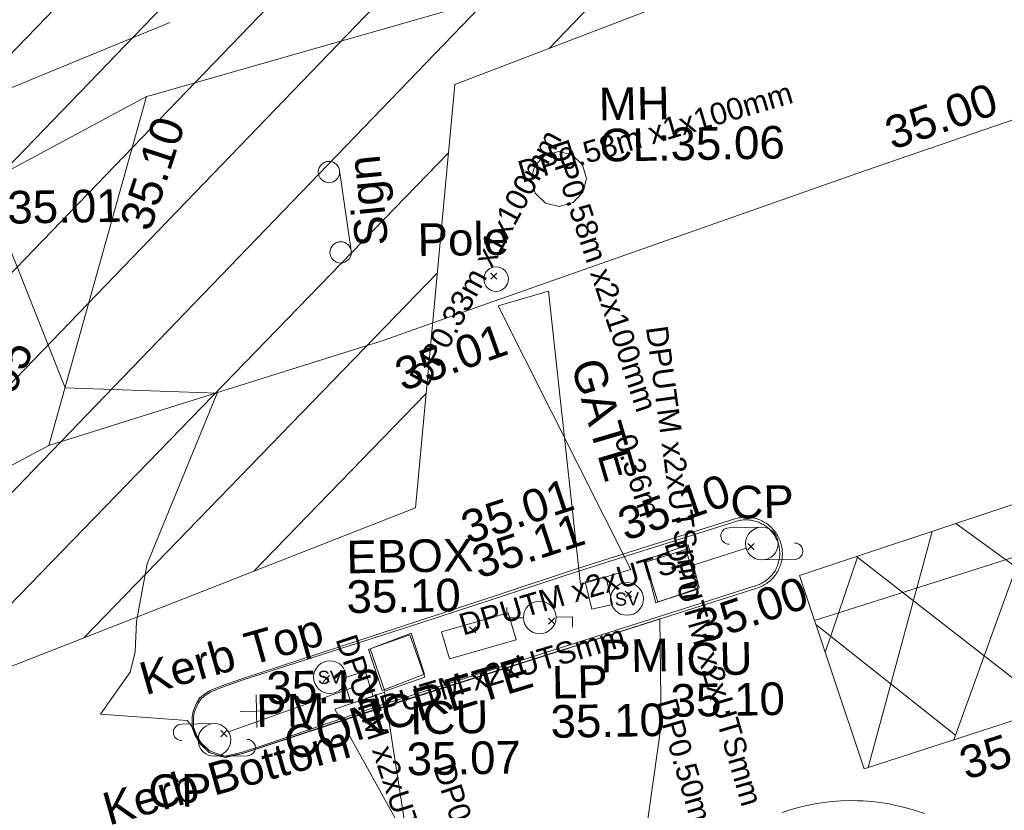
# Model space of a CAD drawing. Header units: millimetres. Extents: x -290717 to 520720, y -88450 to 287762.
# Tile 378 of 381: x 413906 to 425196, y 244680 to 253753. Entities that reach past the tile are written whole.
import ezdxf

# ---------------------------------------------------------------- set-up
doc = ezdxf.new("R2010")
doc.units = ezdxf.units.MM
for name, pattern in [('IMPORT-HIDDEN2 _3_', [4762.5, 3175, -1587.5]), ('IMPORT-UG_ELEC_LV-MV_QLB4 _2_', [3150, 1500, -300.0000000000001, 0, -700, 150, -300.0000000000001, 0, -200]), ('IMPORT-UG_ELEC_QLB2 _2_', [2500, 1500, -300.0000000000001, 0, -50, 150, -300.0000000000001, 0, -200]), ('IMPORT-UG_ELEC_STREET LIGHTING_QLB2 _2_', [2700, 1500, -300.0000000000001, 0, -250, 150, -300.0000000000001, 0, -200])]:
    doc.linetypes.add(name, pattern=pattern)
for name, color, linetype, lineweight, true_color in [('00_TOPO_FURN_LAMP_POST', 7, 'Continuous', 9, 0x666666), ('00_TOPO_FURN_POLE', 7, 'Continuous', 9, 0x666666), ('00_TOPO_FURN_POLE_CAMERA', 7, 'Continuous', 9, 0x666666), ('00_TOPO_FURN_SIGN', 7, 'Continuous', 9, 0x666666), ('00_TOPO_KERB_BOTTOM', 1, 'Continuous', 9, 0xff0000), ('00_TOPO_KERB_TOP', 7, 'Continuous', 9, 0xa500a5), ('00_TOPO_LEVEL_SPOT', 7, 'Continuous', 9, 0x666666), ('00_TOPO_SERV_MH', 7, 'Continuous', 9, 0x666666), ('00_TOPO_SERV_STOP_VALVE', 7, 'Continuous', 9, 0x666666), ('00_UAV_ESB_BOX', 240, 'Continuous', 9, 0xff003f), ('00_UAV_FENCE', 7, 'Continuous', 9, 0x264c2f), ('00_UAV_FORM_LINES', 7, 'Continuous', 9, 0x666666), ('00_UAV_FURN_LAMP_POST', 7, 'Continuous', 9, 0xa50000), ('00_UAV_FURN_POLE', 7, 'Continuous', 9, 0x666666), ('00_UAV_FURN_POLE_CAMERA', 7, 'Continuous', 9, 0x5200a5), ('00_UAV_FURN_SIGN', 6, 'Continuous', 9, 0xff00ff), ('00_UAV_GATE', 7, 'Continuous', 9, 0xa50000), ('00_UAV_KERB_BOTTOM', 1, 'Continuous', 9, 0xff0000), ('00_UAV_KERB_TOP', 7, 'Continuous', 9, 0xa500a5), ('00_UAV_LEVEL_SPOT', 7, 'Continuous', 9, 0x666666), ('00_UAV_PARKING_METER', 6, 'Continuous', 9, 0xff00ff), ('00_UAV_ROAD_MARKING_YELLOW_CONTINUOUS', 40, 'Continuous', 9, 0xffbf00), ('00_UAV_SERV_IC', 5, 'Continuous', 9, 0x0000ff), ('01_DTM_CONTOUR_MJR', 7, 'Continuous', 9, 0x7f3f00), ('12333-PUM-2D-U-0001-C01 - Rev2_REVIT IMPORT_dwg', 7, 'Continuous', 9, 0x767676), ('PUM-CHAMBER EXTENTS', 6, 'IMPORT-HIDDEN2 _3_', 9, 0xff00ff), ('PUM-ELECTRIC-LV-MV-QLB4', 1, 'IMPORT-UG_ELEC_LV-MV_QLB4 _2_', 9, 0xff0000), ('PUM-ELECTRIC-MH', 1, 'Continuous', 9, 0xff0000), ('PUM-ELECTRIC-QLB2', 1, 'IMPORT-UG_ELEC_QLB2 _2_', 9, 0xff0000), ('PUM-UNABLE TO SURVEY', 190, 'Continuous', 9, 0x7f00ff)]:
    doc.layers.add(name, color=color, linetype=linetype, lineweight=lineweight, true_color=true_color)
for name, color, linetype, lineweight in [('00_TOPO_SURVEY_TEXT', 7, 'Continuous', 9), ('00_UAV_ROAD_EDGE', 7, 'Continuous', 9), ('GEN-TEXT', 7, 'Continuous', 9)]:
    doc.layers.add(name, color=color, linetype=linetype, lineweight=lineweight)
doc.styles.add('Arial_1', font='arial.ttf', dxfattribs={"height": 250})
doc.styles.add('Swis721 Lt BT', font='swissl.ttf', dxfattribs={"height": 399.9999999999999})
doc.styles.add('Swis721 Lt BT_2', font='swissl.ttf', dxfattribs={"height": 375})

# ---------------------------------------------------------------- blocks, each defined once
blk = doc.blocks.new('12333-PUM-2D-U-0001-C01 - Rev2_REVIT IMPORT_dwg_MSL_cctvPole_SYM-2077570-Site Location Plan Existing')
at = {"layer": '00_TOPO_FURN_POLE_CAMERA', "color": 254, "true_color": 0xcccccc}
for p, q in [((0, 500.1082586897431), (-1000.216517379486, 500.1082586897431)), ((0, -500.1082586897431), (1000.21651737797, -500.1082586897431))]:
    blk.add_line(p, q, dxfattribs=at)
blk.add_circle((0, 0), 500.1082586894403, dxfattribs=at)
for centre, radius, start, end in [((-1000.216517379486, 250.0541293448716), 250.0541293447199, 89.99999999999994, 269.9999999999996), ((1000.21651737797, -250.0541293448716), 250.0541293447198, 269.9999999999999, 89.99999999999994)]:
    blk.add_arc(centre, radius, start, end, dxfattribs=at)
blk = doc.blocks.new('12333-PUM-2D-U-0001-C01 - Rev2_REVIT IMPORT_dwg_MM-2077200-Site Location Plan Existing')
at = {"layer": '00_TOPO_LEVEL_SPOT', "color": 254, "true_color": 0xcccccc, "flags": 128}
for points in [[(500.0000000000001, 0), (0, 0), (0, 500.0000000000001)], [(0, -500.0000000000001), (0, 0), (-500.0000000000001, 0)]]:
    blk.add_lwpolyline(points, dxfattribs=at)
blk = doc.blocks.new('12333-PUM-2D-U-0001-C01 - Rev2_REVIT IMPORT_dwg_MSL_Lamp_Post_SYM-2077240-Site Location Plan Existing')
at = {"layer": '00_TOPO_FURN_LAMP_POST', "color": 254, "true_color": 0xcccccc, "flags": 128}
for points in [[(-500.1060478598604, 0), (-1000.212095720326, 0), (-1000.212095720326, 316.7338303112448)], [(500.1060478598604, 0), (1000.21209571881, 0), (1000.21209571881, -316.7338303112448)]]:
    blk.add_lwpolyline(points, dxfattribs=at)
at = {"layer": '00_TOPO_FURN_LAMP_POST', "color": 254, "true_color": 0xcccccc}
blk.add_circle((0, 0), 500.1060478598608, dxfattribs=at)
blk = doc.blocks.new('12333-PUM-2D-U-0001-C01 - Rev2_REVIT IMPORT_dwg_POLE_2-2077241-Site Location Plan Existing')
at = {"layer": '00_TOPO_FURN_POLE', "color": 254, "true_color": 0xcccccc}
blk.add_circle((0, 0), 375.0000000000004, dxfattribs=at)
blk = doc.blocks.new('12333-PUM-2D-U-0001-C01 - Rev2_REVIT IMPORT_dwg_MSL_cctvPole_SYM-2077583-Site Location Plan Existing')
at = {"layer": '00_TOPO_FURN_POLE_CAMERA', "color": 254, "true_color": 0xcccccc}
for p, q in [((0, 500.1082586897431), (-1000.216517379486, 500.1082586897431)), ((0, -500.1082586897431), (1000.21651737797, -500.1082586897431))]:
    blk.add_line(p, q, dxfattribs=at)
blk.add_circle((0, 0), 500.1082586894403, dxfattribs=at)
for centre, radius, start, end in [((-1000.216517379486, 250.0541293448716), 250.0541293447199, 89.99999999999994, 269.9999999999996), ((1000.21651737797, -250.0541293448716), 250.0541293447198, 269.9999999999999, 89.99999999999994)]:
    blk.add_arc(centre, radius, start, end, dxfattribs=at)
blk = doc.blocks.new('12333-PUM-2D-U-0001-C01 - Rev2_REVIT IMPORT_dwg__U87-2077617-Site Location Plan Existing')
at = {"layer": '00_UAV_GATE', "color": 9, "true_color": 0xe1aaaa, "flags": 128}
blk.add_lwpolyline([(289.1467817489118, 79.96335788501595), (-289.1467817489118, -79.96335788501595), (-598.8532181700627, 3290.963357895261), (-1177.146781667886, 3131.036642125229)], close=True, dxfattribs=at)
blk = doc.blocks.new('12333-PUM-2D-U-0001-C01 - Rev2_REVIT IMPORT_dwg__U88-2077618-Site Location Plan Existing')
at = {"layer": '00_UAV_GATE', "color": 9, "true_color": 0xe1aaaa, "flags": 128}
blk.add_lwpolyline([(-285.5500524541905, -91.98460492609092), (285.5500524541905, 91.98460492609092), (750.782234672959, -3309.096198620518), (1321.88233958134, -3125.126988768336)], close=True, dxfattribs=at)
blk = doc.blocks.new('12333-PUM-2D-U-0001-C01 - Rev2_REVIT IMPORT_dwg_MSL_Sluice_Valve_SYM-2077246-Site Location Plan Existing')
at = {"layer": '00_TOPO_SERV_STOP_VALVE', "color": 254, "true_color": 0xcccccc}
blk.add_circle((0, 0), 500.0000000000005, dxfattribs=at)
at = {"layer": '00_TOPO_SERV_STOP_VALVE', "insert": (0, 198.9876086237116), "char_height": 399.9999999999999, "width": 785.1100955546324, "attachment_point": 2, "line_spacing_factor": 1.005061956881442, "style": 'Swis721 Lt BT'}
blk.add_mtext('SV', dxfattribs=at)
blk = doc.blocks.new('12333-PUM-2D-U-0001-C01 - Rev2_REVIT IMPORT_dwg_MSL_Sign_SYM-2077636-Site Location Plan Existing')
at = {"layer": '00_TOPO_FURN_SIGN', "color": 254, "true_color": 0xcccccc}
blk.add_line((1862.281444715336, 0), (-1862.281444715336, 0), dxfattribs=at)
for centre, radius in [((-1862.281444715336, -488.8448533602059), 488.8448533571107), ((1862.281444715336, -488.8448533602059), 488.8448533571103)]:
    blk.add_circle(centre, radius, dxfattribs=at)
blk = doc.blocks.new('12333-PUM-2D-U-0001-C01 - Rev2_REVIT IMPORT_dwg_MGS62954_T2_Galway_ITM_3d_Rev1-2077680-Site Location Plan Existing')
at = {"layer": '00_TOPO_KERB_BOTTOM', "color": 254, "true_color": 0xcccccc, "flags": 128}
blk.add_lwpolyline([(534322959.8566175, 725793548.0019966), (534322643.9549976, 725793447.1637714), (534322443.6658952, 725793406.0127702), (534322378.6835396, 725793420.9248378), (534322251.6703871, 725793472.0104415), (534322155.315887, 725793568.8262101), (534322095.1836551, 725793673.4663407), (534322066.676532, 725793758.0577008), (534322067.3697224, 725793881.7336167), (534322083.078365, 725793944.7171283), (534322125.6536261, 725794043.1895854), (534322162.0543024, 725794097.3009542), (534322198.4106444, 725794125.2669257), (534322272.8579049, 725794174.2695634), (534322405.4616506, 725794224.1730024), (534322646.2387145, 725794306.6623033)], dxfattribs=at)
at = {"layer": '00_TOPO_KERB_TOP', "color": 254, "true_color": 0xcccccc, "flags": 128}
blk.add_lwpolyline([(534322954.8528932, 725793563.677447), (534322639.7855703, 725793463.1055357), (534322443.8589954, 725793422.8508507), (534322383.6241075, 725793436.6734755), (534322260.9479107, 725793486.0147245), (534322168.5048479, 725793578.9003308), (534322110.2586827, 725793680.2583904), (534322083.1463563, 725793760.7108635), (534322083.8130941, 725793879.667197), (534322098.7174023, 725793939.4257447), (534322140.1543601, 725794035.2654166), (534322174.2112758, 725794085.8926718), (534322207.9632554, 725794111.8553195), (534322280.3715277, 725794159.5158553), (534322411.0272292, 725794208.6861771), (534322651.5717372, 725794291.0958053)], dxfattribs=at)
at = {"layer": '00_UAV_ESB_BOX', "color": 254, "true_color": 0xcccccc, "flags": 128}
blk.add_lwpolyline([(534324946.5355, 725794803.9030001), (534325713.5355, 725795010.9030001), (534325797.6641906, 725794699.1797839), (534325030.6641906, 725794492.1797839)], close=True, dxfattribs=at)
at = {"layer": '00_UAV_FENCE', "color": 254, "true_color": 0xcccccc, "flags": 128}
blk.add_lwpolyline([(534331332.3065, 725803754.694), (534326543.5139202, 725802317.2921587), (534326318.3065, 725802249.6940001), (534321715.5728915, 725801017.3491951), (534321668.3065, 725801004.694), (534320481.3065001, 725797020.6940001), (534319775.973277, 725796660.9665285), (534319712.4583463, 725796628.573236)], dxfattribs=at)
at = {"layer": '00_UAV_FORM_LINES', "color": 254, "true_color": 0xcccccc, "flags": 128}
for points in [[(534321952.5355, 725801850.903), (534317431.5355, 725800082.9030001), (534314914.5355, 725799295.903), (534311931.5355, 725798832.9030001), (534311152.5355, 725798768.9030001), (534310617.5355, 725798710.9030001), (534310110.5355, 725798567.903), (534309636.5355001, 725798365.9030001), (534308970.5355, 725797961.903), (534308688.5355, 725797785.9030001), (534308346.5355, 725797564.9030001), (534306999.0134682, 725796992.0943902)], [(534321668.3065, 725801004.694), (534318854.5355001, 725799553.9030001), (534316561.5355, 725798627.903), (534313934.5355, 725797923.9030002), (534312017.5355, 725797550.9030001), (534309351.9024296, 725797243.2800387)]]:
    blk.add_lwpolyline(points, dxfattribs=at)
at = {"layer": '00_UAV_KERB_BOTTOM', "color": 254, "true_color": 0xcccccc, "flags": 128}
blk.add_lwpolyline([(534322959.8566175, 725793548.0019966), (534324218.5355, 725793937.9030002), (534326327.5355, 725794570.9030002), (534327745.339603, 725794996.0535808), (534328558.5355002, 725795239.9030001), (534328564.2163739, 725795241.4459298), (534328579.8835322, 725795246.1537021), (534328595.3537854, 725795251.4729347), (534328610.6032797, 725795257.3954254), (534328625.608501, 725795263.9120426), (534328640.3463127, 725795271.0127382), (534328654.7939903, 725795278.6865628), (534328668.9292561, 725795286.9216844), (534328682.7303149, 725795295.705405), (534328696.1758861, 725795305.0241808), (534328709.245238, 725795314.8636428), (534328721.9182185, 725795325.2086191), (534328734.1752867, 725795336.0431585), (534328745.997543, 725795347.3505557), (534328757.3667586, 725795359.1133745), (534328768.2654029, 725795371.3134779), (534328778.6766706, 725795383.9320542), (534328788.5845089, 725795396.9496467), (534328797.9736402, 725795410.3461827), (534328806.8295875, 725795424.1010064), (534328815.1386949, 725795438.1929083), (534328822.8881512, 725795452.6001599), (534328830.0660068, 725795467.3005464), (534328836.661194, 725795482.2714003), (534328842.6635436, 725795497.4896386), (534328848.0638004, 725795512.9317949), (534328852.8536376, 725795528.5740592), (534328857.0256697, 725795544.3923119), (534328860.5734634, 725795560.3621625), (534328863.4915487, 725795576.4589866), (534328865.7754259, 725795592.6579642), (534328867.4215732, 725795608.9341177), (534328868.4274528, 725795625.2623502), (534328868.7915134, 725795641.6174848), (534328868.5131938, 725795657.9743032), (534328867.5929232, 725795674.3075842), (534328866.0321203, 725795690.5921433), (534328863.8331921, 725795706.8028708), (534328860.9995288, 725795722.9147708), (534328857.5355001, 725795738.9030001), (534328854.376468, 725795751.356877), (534328849.8009136, 725795767.0631583), (534328844.6122609, 725795782.577695), (534328838.8185108, 725795797.8765653), (534328832.4285966, 725795812.9361789), (534328825.4523712, 725795827.7333153), (534328817.9005912, 725795842.2451583), (534328809.7849013, 725795856.449332), (534328801.1178149, 725795870.3239341), (534328791.9126962, 725795883.8475711), (534328782.1837388, 725795896.9993907), (534328771.9459441, 725795909.7591138), (534328761.2150978, 725795922.1070653), (534328750.0077465, 725795934.0242064), (534328738.3411711, 725795945.4921608), (534328726.23336, 725795956.4932464), (534328713.7029832, 725795967.0105002), (534328700.7693616, 725795977.0277052), (534328687.4524375, 725795986.5294157), (534328673.7727448, 725795995.500981), (534328659.7513767, 725796003.928567), (534328645.4099533, 725796011.7991793), (534328630.7705875, 725796019.1006824), (534328615.8558526, 725796025.8218172), (534328600.688746, 725796031.9522204), (534328585.2926542, 725796037.4824396), (534328569.6913166, 725796042.4039475), (534328553.9087898, 725796046.7091556), (534328537.9694089, 725796050.3914251), (534328521.8977516, 725796053.4450786), (534328505.7185991, 725796055.865408), (534328489.4568985, 725796057.6486803), (534328473.1377242, 725796058.7921467), (534328456.7862387, 725796059.2940435), (534328440.4276556, 725796059.1535974), (534328424.0871982, 725796058.3710244), (534328407.7900623, 725796056.9475315), (534328391.5613769, 725796054.8853135), (534328375.4261658, 725796052.1875501), (534328359.4093078, 725796048.8584012), (534328343.5355, 725796044.9030001), (534326529.5355, 725795506.9030001), (534325624.5346622, 725795226.8538808), (534324687.5355001, 725794936.9030001), (534322646.2387145, 725794306.6623033)], dxfattribs=at)
at = {"layer": '00_UAV_KERB_TOP', "color": 254, "true_color": 0xcccccc, "flags": 128}
blk.add_lwpolyline([(534322954.8528932, 725793563.677447), (534324209.7847619, 725793966.5986799), (534326318.911314, 725794599.6366634), (534327736.2151214, 725795024.6372232), (534328550.2940667, 725795268.751439), (534328555.9666907, 725795270.292128), (534328570.6860653, 725795274.7151039), (534328585.0420941, 725795279.6512256), (534328599.1932636, 725795285.1471571), (534328613.1177537, 725795291.1944236), (534328626.7940943, 725795297.7837007), (534328640.2011972, 725795304.9048285), (534328653.318389, 725795312.5468262), (534328666.1254448, 725795320.6979111), (534328678.6026168, 725795329.3455143), (534328690.7306658, 725795338.476302), (534328702.4908919, 725795348.0761952), (534328713.8651608, 725795358.1303917), (534328724.835935, 725795368.623388), (534328735.3862979, 725795379.5390058), (534328745.4999817, 725795390.8604131), (534328755.1613919, 725795402.570153), (534328764.3556311, 725795414.6501707), (534328773.0685228, 725795427.0818391), (534328781.286632, 725795439.8459897), (534328788.9972872, 725795452.9229412), (534328796.1885991, 725795466.2925297), (534328802.8494792, 725795479.93414), (534328808.9696567, 725795493.8267386), (534328814.5396951, 725795507.9489028), (534328819.5510055, 725795522.2788585), (534328823.995861, 725795536.7945095), (534328827.867408, 725795551.4734738), (534328831.1596767, 725795566.2931169), (534328833.8675908, 725795581.2305886), (534328835.9869746, 725795596.2628562), (534328837.5145605, 725795611.3667415), (534328838.4479929, 725795626.5189546), (534328838.7858326, 725795641.6961324), (534328838.5275586, 725795656.8748727), (534328837.6735692, 725795672.0317708), (534328836.2251812, 725795687.1434562), (534328834.1846278, 725795702.1866275), (534328831.5550552, 725795717.1380894), (534328828.3271285, 725795732.0365901), (534328825.4266985, 725795743.4709779), (534328821.1630055, 725795758.1067476), (534328816.3480586, 725795772.5038707), (534328810.9715958, 725795786.7008601), (534328805.0419066, 725795800.6758251), (534328798.5681346, 725795814.4072173), (534328791.5602615, 725795827.8738642), (534328784.0290933, 725795841.055001), (534328775.9862425, 725795853.9303031), (534328767.4441102, 725795866.4799184), (534328758.4158679, 725795878.6844957), (534328748.9154369, 725795890.5252162), (534328738.9574656, 725795901.9838233), (534328728.5573088, 725795913.0426478), (534328717.7310029, 725795923.6846381), (534328706.4952412, 725795933.8933852), (534328694.8673479, 725795943.6531478), (534328682.8652532, 725795952.9488767), (534328670.5074629, 725795961.7662394), (534328657.8130319, 725795970.0916394), (534328644.8015343, 725795977.9122398), (534328631.4930327, 725795985.2159818), (534328617.9080479, 725795991.9916037), (534328604.067527, 725795998.2286576), (534328589.9928111, 725796003.9175268), (534328575.7056023, 725796009.0494393), (534328561.2279304, 725796013.6164821), (534328546.5821193, 725796017.6116133), (534328531.7907512, 725796021.0286721), (534328516.8766336, 725796023.8623904), (534328501.862763, 725796026.1083989), (534328486.7722899, 725796027.7632333), (534328471.6284823, 725796028.824343), (534328456.4546911, 725796029.2900918), (534328441.2743132, 725796029.1597608), (534328426.1107554, 725796028.4335514), (534328410.987399, 725796027.1125836), (534328395.9275633, 725796025.1988943), (534328380.9544692, 725796022.6954337), (534328366.0912042, 725796019.6060624), (534328351.4312151, 725796015.953118), (534326538.2351474, 725795478.19155), (534325543.6413716, 725795170.4182318), (534324696.4039835, 725794908.2437956), (534322651.5717372, 725794291.0958053)], dxfattribs=at)
at = {"layer": '00_UAV_PARKING_METER', "color": 254, "true_color": 0xcccccc, "flags": 128}
for points in [[(534326603.5355, 725795348.9030001), (534326838.5355, 725795401.9030001), (534326909.7372885, 725795086.1969576), (534326674.7372884, 725795033.1969575)], [(534323807.5355001, 725794292.9030001), (534324061.5355, 725794369.9030001), (534324150.0115635, 725794078.0468948), (534323896.0115635, 725794001.0468947)]]:
    blk.add_lwpolyline(points, close=True, dxfattribs=at)
at = {"layer": '00_UAV_ROAD_EDGE', "color": 254, "true_color": 0xcccccc, "flags": 128}
blk.add_lwpolyline([(534320481.3065002, 725797020.6940002), (534324346.3065, 725798164.6940001), (534325265.7075941, 725798470.9931043), (534329821.3065, 725799988.6940001), (534330009.8422629, 725800049.8528881), (534334765.43186, 725801592.512841), (534334852.3065, 725801620.6940001), (534337896.7353081, 725802590.4703279), (534337402.834143, 725804229.0499352), (534336228.3065, 725808125.694), (534335803.2763337, 725808952.9792106), (534333518.5451298, 725813400.0149407), (534332197.3065001, 725815971.6940001), (534331154.1407225, 725817802.9150168), (534328754.3065, 725822015.6940002), (534328674.0743663, 725822141.397082), (534325985.7716391, 725826353.274817), (534323789.8275001, 725829793.7535002), (534323548.3663774, 725830131.2141056)], dxfattribs=at)
at = {"layer": '00_UAV_ROAD_MARKING_YELLOW_CONTINUOUS', "color": 254, "true_color": 0xcccccc}
for p, q in [((534330796.6540577, 725793462.8915677), (534331859.0220845, 725796256.4784963)), ((534329811.1080568, 725793162.1057009), (534330592.0454342, 725795859.3559629)), ((534333112.5275581, 725794253.4663669), (534330861.9065179, 725795943.9415133)), ((534329340.5609502, 725794489.1544409), (534329727.5124717, 725795578.540895)), ((534330817.5248123, 725793517.7729887), (534329238.5236076, 725794813.8284287))]:
    blk.add_line(p, q, dxfattribs=at)
at = {"layer": '00_UAV_ROAD_MARKING_YELLOW_CONTINUOUS', "color": 254, "true_color": 0xcccccc, "flags": 128}
blk.add_lwpolyline([(534329060.7796369, 725795379.394353), (534333831.4795911, 725796874.7277136), (534336299.7796367, 725797648.394353), (534337016.6728506, 725795361.2238042), (534337001.2142405, 725795356.5058799), (534332219.3507983, 725793897.0946106), (534329762.3022036, 725793147.210292)], close=True, dxfattribs=at)
for points in [[(534329224.255029, 725794859.2298105), (534333132.7796367, 725796026.394353), (534334008.464745, 725796309.9974527), (534336469.4661478, 725797107.0278236)], [(534329718.73685, 725795585.6251744), (534331922.5907063, 725793806.524265), (534332423.7796368, 725795272.3943529), (534332613.5415574, 725795860.7664398), (534332840.3725085, 725796564.074036)], [(534328815.0724277, 725792662.2954544), (534328908.5269111, 725792691.9421313), (534329003.1408931, 725792717.6493354), (534329098.7483886, 725792739.3719676), (534329195.1816695, 725792757.0719186), (534329292.2715589, 725792770.7181373), (534329389.8477284, 725792780.2866833), (534329487.7389962, 725792785.7607702), (534329585.7736278, 725792787.1307948), (534329683.7796368, 725792784.394353), (534329745.9905169, 725792780.521566), (534329843.5792228, 725792771.081735), (534329940.6870276, 725792757.5635933), (534330037.1435716, 725792739.9908565), (534330132.7796368, 725792718.3943529), (534330161.0860941, 725792711.3642982), (534330307.0538425, 725792671.2164973), (534330451.2123373, 725792624.9914176)]]:
    blk.add_lwpolyline(points, dxfattribs=at)
at = {"layer": '00_UAV_SERV_IC', "color": 254, "true_color": 0xcccccc, "flags": 128}
for points in [[(534327297.5355001, 725795564.903), (534327762.5355, 725795699.9030001), (534327895.3949209, 725795242.276106), (534327430.3949209, 725795107.2761059)], [(534324743.5355001, 725794286.9030001), (534324284.5355, 725794134.9030001), (534324121.898674, 725794626.0234158), (534324580.898674, 725794778.0234158)]]:
    blk.add_lwpolyline(points, close=True, dxfattribs=at)
at = {"layer": '01_DTM_CONTOUR_MJR', "color": 254, "true_color": 0xcccccc, "flags": 128}
blk.add_lwpolyline([(534327130.0000001, 725791720.0000001), (534327445.8748918, 725793695.5184522), (534327450.0000001, 725794910.0000001), (534326422.5, 725794599.1666667), (534326328.9549763, 725794573.1350712), (534324655.445515, 725794076.8543048), (534324218.723757, 725793943.8287294), (534322960.0000001, 725793550.0000001), (534322640.0000001, 725793450.0000002), (534322430.0000002, 725793410), (534322380, 725793424.7326204), (534322255.909091, 725793468.6363636), (534322170.0000001, 725793560.0000002), (534322120.9312639, 725793646.4523282), (534322100, 725793686.0227274), (534322070.0000001, 725793760), (534322010.288114, 725793839.0724006), (534321020.0000001, 725793930.0000002), (534321366.252115, 725794406.1996883), (534321428.7593446, 725794636.8847039), (534321448.6162648, 725794983.0569727), (534321583.273838, 725795642.1787554), (534322420.0000001, 725797590.0000001), (534320680.0000002, 725797680.0000002), (534319790.0000001, 725800030.0000001)], dxfattribs=at)
at = {"xscale": 0.2499999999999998, "yscale": 0.2499999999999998, "zscale": 0.2499999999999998, "rotation": 277.2566279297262}
blk.add_blockref('12333-PUM-2D-U-0001-C01 - Rev2_REVIT IMPORT_dwg_MSL_Sign_SYM-2077636-Site Location Plan Existing', (534323926.8348253, 725799655.9799999), dxfattribs=at)
at = {"xscale": 0.375, "yscale": 0.375, "zscale": 0.375}
for name, p in [('12333-PUM-2D-U-0001-C01 - Rev2_REVIT IMPORT_dwg_POLE_2-2077241-Site Location Plan Existing', (534325641.5355001, 725798840.9030001)), ('12333-PUM-2D-U-0001-C01 - Rev2_REVIT IMPORT_dwg_MSL_cctvPole_SYM-2077583-Site Location Plan Existing', (534328635.5355, 725795752.903)), ('12333-PUM-2D-U-0001-C01 - Rev2_REVIT IMPORT_dwg_MSL_Sluice_Valve_SYM-2077246-Site Location Plan Existing', (534327078.3064999, 725795144.694)), ('12333-PUM-2D-U-0001-C01 - Rev2_REVIT IMPORT_dwg_MSL_Lamp_Post_SYM-2077240-Site Location Plan Existing', (534326073.5355, 725794950.9030002)), ('12333-PUM-2D-U-0001-C01 - Rev2_REVIT IMPORT_dwg_MSL_Sluice_Valve_SYM-2077246-Site Location Plan Existing', (534323656.5355001, 725794306.903)), ('12333-PUM-2D-U-0001-C01 - Rev2_REVIT IMPORT_dwg_MM-2077200-Site Location Plan Existing', (534322807.6418439, 725793930.883523)), ('12333-PUM-2D-U-0001-C01 - Rev2_REVIT IMPORT_dwg_MSL_cctvPole_SYM-2077570-Site Location Plan Existing', (534322319.3534086, 725793609.6089654))]:
    blk.add_blockref(name, p, dxfattribs=at)
for name, p in [('12333-PUM-2D-U-0001-C01 - Rev2_REVIT IMPORT_dwg__U87-2077617-Site Location Plan Existing', (534326838.5355, 725795401.9030001)), ('12333-PUM-2D-U-0001-C01 - Rev2_REVIT IMPORT_dwg__U88-2077618-Site Location Plan Existing', (534323993.558813, 725794030.6183048))]:
    blk.add_blockref(name, p)
at = {"layer": '00_TOPO_FURN_POLE_CAMERA', "insert": (534321549.9477332, 725793224.9359077), "char_height": 375, "width": 816.8101791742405, "attachment_point": 1, "line_spacing_factor": 1.005061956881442, "style": 'Swis721 Lt BT_2'}
blk.add_mtext('CP', dxfattribs=at)
at = {"layer": '00_TOPO_LEVEL_SPOT', "insert": (534322927.220321, 725794384.5193115), "char_height": 375, "width": 1495.902363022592, "attachment_point": 1, "line_spacing_factor": 1.005061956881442, "style": 'Swis721 Lt BT_2'}
blk.add_mtext('35.12', dxfattribs=at)
at = {"layer": '00_TOPO_SERV_MH', "char_height": 375, "attachment_point": 1, "line_spacing_factor": 1.005061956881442, "style": 'Swis721 Lt BT_2'}
for s, insert, width in [('MH', (534326852.5549275, 725801015.9244057), 949.779278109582), ('CL:35.06', (534326852.5549275, 725800542.8311906), 2440.932744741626)]:
    blk.add_mtext(s, dxfattribs=dict(at, insert=insert, width=width))
at = {"layer": '00_TOPO_SURVEY_TEXT', "color": 251, "true_color": 0x666666, "insert": (534323082.5796482, 725793710.471569), "char_height": 375, "width": 3286.236302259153, "attachment_point": 1, "rotation": 16.051483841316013, "line_spacing_factor": 1.005061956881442, "style": 'Swis721 Lt BT_2'}
blk.add_mtext('CONCRETE', dxfattribs=at)
at = {"layer": '00_UAV_ESB_BOX', "color": 251, "true_color": 0x666666, "char_height": 375, "attachment_point": 1, "line_spacing_factor": 1.005061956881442, "style": 'Swis721 Lt BT_2'}
for s, insert, width in [('EBOX', (534323869.3615202, 725795869.3435619), 1619.373669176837), ('35.10', (534323861.8805954, 725795412.9691533), 1495.902363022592)]:
    blk.add_mtext(s, dxfattribs=dict(at, insert=insert, width=width))
at = {"layer": '00_UAV_FENCE', "color": 251, "true_color": 0x666666, "char_height": 375, "width": 1495.902363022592, "attachment_point": 1, "line_spacing_factor": 1.005061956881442, "style": 'Swis721 Lt BT_2'}
for s, insert, rotation in [('35.10', (534321329.8517408, 725799565.545428), 70.96405012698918), ('34.95', (534319434.9046698, 725797098.4874649), 64.72351930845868)]:
    blk.add_mtext(s, dxfattribs=dict(at, insert=insert, rotation=rotation))
at = {"layer": '00_UAV_FURN_LAMP_POST', "color": 251, "true_color": 0x666666, "char_height": 375, "attachment_point": 1, "line_spacing_factor": 1.005061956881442, "style": 'Swis721 Lt BT_2'}
for s, insert, width in [('LP', (534326199.7635508, 725794391.3349267), 707.5855621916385), ('35.10', (534326177.2200393, 725793940.7728283), 1495.902363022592)]:
    blk.add_mtext(s, dxfattribs=dict(at, insert=insert, width=width))
at = {"layer": '00_UAV_FURN_POLE', "insert": (534324748.5281375, 725799494.0538669), "char_height": 375, "width": 1191.972994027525, "attachment_point": 1, "line_spacing_factor": 1.005061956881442, "style": 'Swis721 Lt BT_2'}
blk.add_mtext('Pole', dxfattribs=at)
at = {"layer": '00_UAV_FURN_POLE_CAMERA', "color": 251, "true_color": 0x666666, "insert": (534328282.3648657, 725796419.4568156), "char_height": 375, "width": 816.8101791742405, "attachment_point": 1, "line_spacing_factor": 1.005061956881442, "style": 'Swis721 Lt BT_2'}
blk.add_mtext('CP', dxfattribs=at)
at = {"layer": '00_UAV_FURN_SIGN', "color": 251, "true_color": 0x666666, "insert": (534324039.1440569, 725799227.3238395), "char_height": 375, "width": 1206.219683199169, "attachment_point": 1, "rotation": 94.61188750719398, "line_spacing_factor": 1.005061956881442, "style": 'Swis721 Lt BT_2'}
blk.add_mtext('Sign', dxfattribs=at)
at = {"layer": '00_UAV_GATE', "color": 251, "true_color": 0x666666, "insert": (534326840.0274331, 725797946.2148511), "char_height": 375, "width": 1567.13580888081, "attachment_point": 1, "rotation": 285.40783004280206, "line_spacing_factor": 1.005061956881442, "style": 'Swis721 Lt BT_2'}
blk.add_mtext('GATE', dxfattribs=at)
at = {"layer": '00_UAV_KERB_BOTTOM', "color": 251, "true_color": 0x666666, "char_height": 375, "attachment_point": 1, "line_spacing_factor": 1.005061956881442, "style": 'Swis721 Lt BT_2'}
for s, insert, width, rotation in [('35.01', (534325155.8447306, 725796160.9962628), 1495.902363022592, 17.193784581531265), ('35.00', (534327824.5782282, 725794974.7399766), 1495.902363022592, 17.965811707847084), ('Kerb Bottom', (534320994.6296893, 725793009.5991371), 3414.456504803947, 14.82329032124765)]:
    blk.add_mtext(s, dxfattribs=dict(at, insert=insert, width=width, rotation=rotation))
at = {"layer": '00_UAV_KERB_TOP', "color": 251, "true_color": 0x666666, "char_height": 375, "attachment_point": 1, "line_spacing_factor": 1.005061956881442, "style": 'Swis721 Lt BT_2'}
for s, insert, width, rotation in [('35.10', (534326954.441619, 725796163.8941609), 1495.902363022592, 18.05566976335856), ('35.11', (534325274.6341675, 725795762.3916811), 1495.902363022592, 17.149221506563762), ('Kerb Top', (534321441.0820751, 725794497.949523), 2493.170605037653, 14.82329032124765)]:
    blk.add_mtext(s, dxfattribs=dict(at, insert=insert, width=width, rotation=rotation))
at = {"layer": '00_UAV_LEVEL_SPOT', "insert": (534320051.8765643, 725799949.1441548), "char_height": 375, "width": 1495.902363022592, "attachment_point": 1, "line_spacing_factor": 1.005061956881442, "style": 'Swis721 Lt BT_2'}
blk.add_mtext('35.01', dxfattribs=at)
at = {"layer": '00_UAV_PARKING_METER', "color": 251, "true_color": 0x666666, "char_height": 375, "width": 888.0436250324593, "attachment_point": 1, "line_spacing_factor": 1.005061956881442, "style": 'Swis721 Lt BT_2'}
for insert in [(534326762.9521299, 725794681.4377356), (534322804.5372168, 725794122.8659436)]:
    blk.add_mtext('PM', dxfattribs=dict(at, insert=insert))
at = {"layer": '00_UAV_ROAD_EDGE', "color": 251, "true_color": 0x666666, "char_height": 375, "width": 1495.902363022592, "attachment_point": 1, "line_spacing_factor": 1.005061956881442, "style": 'Swis721 Lt BT_2'}
for s, insert, rotation in [('35.00', (534330094.835331, 725800598.0577247), 17.972481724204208), ('35.01', (534324427.2617353, 725797925.8772099), 18.4255298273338)]:
    blk.add_mtext(s, dxfattribs=dict(at, insert=insert, rotation=rotation))
at = {"layer": '00_UAV_ROAD_MARKING_YELLOW_CONTINUOUS', "color": 251, "true_color": 0x666666, "insert": (534330822.7975875, 725793357.0172561), "char_height": 375, "width": 1495.902363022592, "attachment_point": 1, "rotation": 16.97204173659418, "line_spacing_factor": 1.005061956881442, "style": 'Swis721 Lt BT_2'}
blk.add_mtext('35.05', dxfattribs=at)
at = {"layer": '00_UAV_SERV_IC', "color": 251, "true_color": 0x666666, "char_height": 375, "attachment_point": 1, "line_spacing_factor": 1.005061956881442, "style": 'Swis721 Lt BT_2'}
for s, insert, width in [('ICU', (534327602.2266462, 725794628.221565), 1021.012723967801), ('35.10', (534327557.3984957, 725794157.8425641), 1495.902363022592), ('ICU', (534324564.1008714, 725794009.8601116), 1021.012723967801), ('35.07', (534324519.2727209, 725793539.4811108), 1495.902363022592)]:
    blk.add_mtext(s, dxfattribs=dict(at, insert=insert, width=width))
blk = doc.blocks.new('12333-PUM-2D-U-0001-C01 - Rev2_REVIT IMPORT_dwg-1620468-Site Location Plan Existing')
at = {"layer": 'PUM-CHAMBER EXTENTS', "true_color": 0xfff4d4}
h = blk.add_hatch(dxfattribs=at)
h.set_pattern_fill('FP_14', style=0, pattern_type=2)
h.set_pattern_definition([(45, (-533641079.65, -725615854.3560001), (-618.7184335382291, 618.7184335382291), [])])
h.paths.add_polyline_path([(548820.3501529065, 143595.6438214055), (598554.7265481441, 155705.0015586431), (665880.350152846, 173780.643821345), (683590.8699340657, 180379.6662089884), (684126.292145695, 185226.5029211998), (699646.6566527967, 190872.8378213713), (682988.0270851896, 214267.7933273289), (606098.2658213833, 215609.9091025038), (611594.7356529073, 198837.6438862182), (620808.8827925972, 194892.6093451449), (622809.8820558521, 181730.4029184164), (546425.3200724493, 167969.8622055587), (546575.8377649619, 166438.0438213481), (546752.1501529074, 166438.0438213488), (546742.8316869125, 165904.1892620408), (546628.8411191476, 165898.6287465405), (546695.6373264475, 165218.8438213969), (546866.4501528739, 165218.8438214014), (546857.1396212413, 164685.44382141), (546748.0496345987, 164685.443821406), (546816.1401362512, 163992.4868641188), (546980.7501529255, 163999.6438213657), (547018.8501528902, 163466.243821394), (546868.4915593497, 163459.7064912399), (546935.2364494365, 162780.4438213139), (547056.9501529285, 162780.4438213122), (547056.9501528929, 162323.2438213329), (546980.1612849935, 162323.2438213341), (547055.375663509, 161557.7871773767), (547133.1501528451, 161561.2438213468), (547171.2501528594, 161104.0438213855), (547100.264113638, 161100.9574718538), (547167.3480998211, 160418.2438213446), (547285.5501528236, 160418.2438213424), (547285.5501528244, 159884.8438213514), (547219.7604079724, 159884.8438213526), (547286.664106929, 159203.9649537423), (547399.8501529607, 159199.0438213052), (547361.7501529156, 158665.643821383), (547339.521844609, 158666.0318179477), (547526.6396990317, 156761.7336279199), (547552.250152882, 156760.6438213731), (547555.1797682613, 156471.2813760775), (547638.9409207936, 155618.8442227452), (547666.5501528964, 155617.6438213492), (547669.1799035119, 155311.102130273), (547744.1895742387, 154547.7287972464), (547818.950152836, 154550.8438213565), (547809.6327004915, 154017.0473340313), (547796.3901281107, 154016.4838203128), (547863.8113582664, 153330.3380382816), (547895.1501528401, 153331.6438213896), (547933.2501528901, 152798.2438213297), (547916.1638860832, 152797.5464226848), (547983.733439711, 152109.8911528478), (548047.5501528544, 152112.4438213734), (548085.6501528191, 151579.0438214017), (548036.0897145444, 151577.0614038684), (548096.0084987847, 150967.2680053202), (548123.7501529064, 150969.4438213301), (548161.850152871, 150436.0438213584), (548148.313419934, 150434.9608827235), (548720.0288377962, 144616.6137303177)])
h.paths.add_polyline_path([(507602.6006529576, 195456.4678212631), (521342.9320607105, 197371.1634294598), (539189.5091527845, 196672.9153214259), (560381.4725447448, 200828.819264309), (577694.2496529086, 209009.0883214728), (593968.6270046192, 215821.6327356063), (467149.496982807, 218035.2688842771), (468398.9507812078, 211588.5258330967), (490993.690740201, 198483.5081887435), (503467.5815323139, 197676.0129840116), (507337.4300206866, 195598.8028811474)])
at = {"layer": 'GEN-TEXT', "color": 253, "true_color": 0xaaaaaa}
for p, q in [((684500.9948138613, 182985.2884822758), (684571.7054919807, 183055.999160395)), ((684571.7054919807, 182985.2884822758), (684500.9948138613, 183055.999160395)), ((687394.9948138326, 179830.2884822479), (687465.7054919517, 179900.9991603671)), ((687465.7054919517, 179830.2884822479), (687394.9948138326, 179900.9991603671)), ((685980.3501529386, 179309.7884822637), (686051.060831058, 179380.4991603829)), ((686051.060831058, 179309.7884822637), (685980.3501529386, 179380.4991603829)), ((685094.0323137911, 179015.6438213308), (685164.7429919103, 179086.35449945)), ((685164.7429919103, 179015.6438213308), (685094.0323137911, 179086.35449945)), ((684189.0323137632, 178930.643821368), (684259.7429918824, 179001.3544994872)), ((684259.7429918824, 178930.643821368), (684189.0323137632, 179001.3544994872)), ((682500.3501529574, 178399.7884822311), (682571.0608310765, 178470.4991603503)), ((682571.0608310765, 178399.7884822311), (682500.3501529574, 178470.4991603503)), ((681314.9948138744, 177790.288482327), (681385.7054919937, 177860.9991604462)), ((681385.7054919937, 177790.288482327), (681314.9948138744, 177860.9991604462))]:
    blk.add_line(p, q, dxfattribs=at)
at = {"layer": 'PUM-ELECTRIC-LV-MV-QLB4', "color": 21, "true_color": 0xffaaaa}
for p, q in [((687374.9859470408, 179849.0819657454), (686764.9612445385, 179666.596895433)), ((681404.8550267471, 177844.1148655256), (683129.8271834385, 178428.687117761))]:
    blk.add_line(p, q, dxfattribs=at)
at = {"layer": 'PUM-ELECTRIC-MH', "color": 21, "true_color": 0xffaaaa, "flags": 128}
for points in [[(685617.1416189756, 184123.1438213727), (685574.833584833, 184281.0395543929), (685459.2458859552, 184396.6272532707), (685301.350152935, 184438.9352874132), (685143.4544199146, 184396.6272532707), (685027.866721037, 184281.0395543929), (685012.8754890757, 184225.0915152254), (684985.5586868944, 184123.1438213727), (685027.866721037, 183965.2480883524), (685143.4544199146, 183849.6603894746), (685301.350152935, 183807.3523553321), (685459.2458859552, 183849.6603894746), (685574.833584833, 183965.2480883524), (685589.8248167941, 184021.19612752)], [(686827.3501528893, 179402.6438213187), (686328.3501529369, 179238.6438213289), (686211.3501528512, 179733.6438213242), (686710.3501529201, 179897.643821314)], [(683173.3501529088, 178288.6438213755), (683026.3501529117, 178761.6438213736), (683515.3501528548, 178940.6438213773), (683662.350152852, 178467.6438213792)]]:
    blk.add_lwpolyline(points, close=True, dxfattribs=at)
at = {"layer": 'PUM-UNABLE TO SURVEY', "color": 7, "true_color": 0xfff4d4, "flags": 128}
blk.add_lwpolyline([(548148.3134199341, 150434.9608827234), (548820.3501529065, 143595.6438214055), (598554.7265481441, 155705.0015586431), (665880.350152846, 173780.643821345), (683590.8699340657, 180379.6662089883), (684126.292145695, 185226.5029211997), (699646.6566527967, 190872.8378213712), (682988.0270851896, 214267.7933273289)], dxfattribs=at)
blk.add_blockref('12333-PUM-2D-U-0001-C01 - Rev2_REVIT IMPORT_dwg_MGS62954_T2_Galway_ITM_3d_Rev1-2077680-Site Location Plan Existing', (-533641079.6498471, -725615854.3561786))
at = {"layer": 'PUM-ELECTRIC-QLB2', "char_height": 250, "attachment_point": 2, "line_spacing_factor": 0.9417779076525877, "style": 'Arial_1'}
for s, insert, width, rotation in [('DP0.58m x1x100mm', (686382.9058190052, 184760.9766743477), 3893.2779916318, 15.468543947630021), ('DP0.33m x1x100mm', (684335.4117132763, 183296.852512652), 3893.2779916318, 60.625959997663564), ('DP0.58m x2x100mm', (685901.1277266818, 183042.2215227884), 3893.2779916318, 287.45655813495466), ('DPUTM x2xUTSmm', (686701.2590751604, 180861.1740496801), 3767.787112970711, 276.660425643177), ('0.36m', (686265.8758460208, 180744.6526904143), 1160.025439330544, 287.45655813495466), ('DPUTM x2xUTSmm', (687097.2851660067, 178460.5697524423), 3767.787112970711, 285.412570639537), ('DPUTM x2xUTS', (685287.8785679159, 179488.8270746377), 3076.05690376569, 15.573515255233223), ('DPUTM x2xUTSmm', (683353.0989067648, 177451.2628648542), 3767.787112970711, 287.1838433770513), ('DPUTM x2xUTSmm', (684399.9598098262, 178573.0184427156), 3767.787112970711, 15.573515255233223), ('DP0.50m x2x100mm', (686977.879480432, 176594.1450228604), 3893.2779916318, 285.412570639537), ('DP0.55m x2x100mm', (684462.5138425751, 175909.4408015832), 3893.2779916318, 287.1838433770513)]:
    blk.add_mtext(s, dxfattribs=dict(at, insert=insert, width=width, rotation=rotation))

msp = doc.modelspace()

# ---------------------------------------------------------------- block references
at = {"layer": '12333-PUM-2D-U-0001-C01 - Rev2_REVIT IMPORT_dwg', "color": 254, "linetype": 'IMPORT-UG_ELEC_STREET LIGHTING_QLB2 _2_', "true_color": 0xffd4d4, "rotation": 0.9999999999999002}
msp.add_blockref('12333-PUM-2D-U-0001-C01 - Rev2_REVIT IMPORT_dwg-1620468-Site Location Plan Existing', (-261895.0770586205, 55869.5817132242), dxfattribs=at)

doc.saveas('drawing.dxf')
